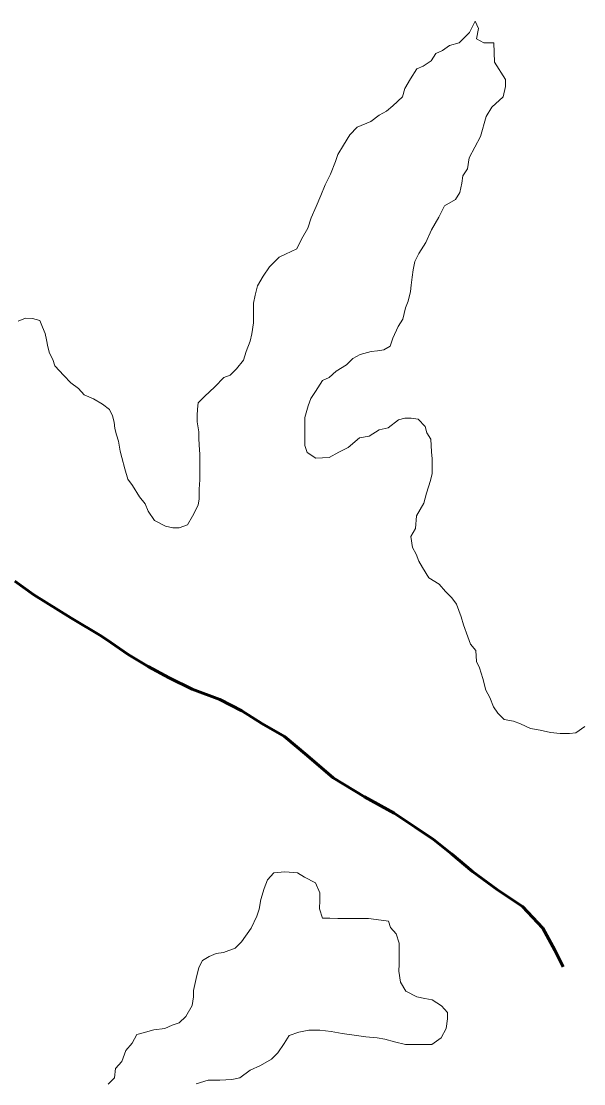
# Model space of a CAD drawing. Extents: x 553962 to 842807, y 8883888 to 9032388.
# Drawn here: x 802492.8 to 802670.4, y 9015312.9 to 9015648.2 of the extents above; entities that cross this region are included whole.
import ezdxf

# ---------------------------------------------------------------- set-up
doc = ezdxf.new("R2010")
doc.units = 0
doc.header["$LTSCALE"] = 150
doc.linetypes.add('LONG_DASH_SHORT_DASH', pattern=[9.9, 6, -1.2, 1.5, -1.2])
doc.layers.add('60', color=7, linetype='Continuous', lineweight=53)

msp = doc.modelspace()

# ---------------------------------------------------------------- linework, layer by layer
at = {"layer": '60', "lineweight": 13}
for points in [[(802642.2, 9015635.3), (802642, 9015641.4), (802638.8, 9015641.4), (802636.5, 9015642.6), (802637.1, 9015645.9), (802636.1, 9015648.2), (802634.3, 9015644.7), (802631, 9015641.4), (802628, 9015640.5), (802625.8, 9015639), (802623.7, 9015638), (802622.2, 9015635.7), (802619.7, 9015634), (802617.7, 9015633.2), (802615.7, 9015630), (802613.9, 9015627), (802613.1, 9015624.3), (802610.1, 9015621.5), (802608.1, 9015619.8), (802605.8, 9015618.6), (802603.1, 9015616.6), (802598.8, 9015614.8), (802596.5, 9015612.4), (802594.5, 9015609.1), (802592.7, 9015606.1), (802592, 9015603.9), (802590.4, 9015599.9), (802588.7, 9015596.6), (802587.4, 9015593.2), (802585.9, 9015589.7), (802584.3, 9015586.2), (802583.3, 9015582.9), (802581.3, 9015579.4), (802579.8, 9015576.4), (802576.2, 9015574.7), (802574.2, 9015573.7), (802571.2, 9015570.7), (802569.2, 9015567.7), (802567.4, 9015564.7), (802566.6, 9015561.7), (802566.1, 9015559.2), (802566.1, 9015556.2), (802566.1, 9015553), (802565.6, 9015549.5), (802565, 9015547.2), (802563.8, 9015544), (802563, 9015541.2), (802560.7, 9015538.5), (802558.7, 9015536.5), (802556.7, 9015535.8), (802553.9, 9015532.8), (802550.6, 9015529.8), (802548.6, 9015527.8), (802548.4, 9015525.8), (802548.3, 9015523.8), (802548.3, 9015521.8), (802548.8, 9015518.6), (802548.8, 9015516.5), (802549, 9015514.5), (802549.2, 9015511.5), (802549.2, 9015509.3), (802549.2, 9015506), (802549.2, 9015503.5), (802548.9, 9015500.5), (802548.9, 9015497.5), (802548.6, 9015495.5), (802546.8, 9015492), (802545.3, 9015489.3), (802542.6, 9015488.3), (802540.6, 9015488.3), (802538.3, 9015488.8), (802534.8, 9015490.6), (802532.9, 9015493.6), (802531.9, 9015495.9), (802530.1, 9015498.1), (802527.9, 9015501.7), (802526.4, 9015503.7), (802525.5, 9015506.9), (802524.5, 9015510.5), (802524, 9015512.5), (802523.5, 9015515.7), (802522.8, 9015517.7), (802522.3, 9015519.7), (802522.1, 9015521.7), (802521.6, 9015523.7), (802520.6, 9015525.7), (802518.4, 9015527.3), (802515.6, 9015529), (802512.6, 9015530.3), (802510.9, 9015532.3), (802508.4, 9015534.1), (802506.2, 9015536.4), (802503.4, 9015539.4), (802502.7, 9015541.4), (802501.7, 9015543.4), (802501.2, 9015545.4), (802500.8, 9015547.7), (802500.3, 9015549.7), (802499.5, 9015551.7), (802498.6, 9015553.7), (802496.3, 9015554.4)], [(802642.2, 9015635.3), (802642, 9015641.4), (802638.8, 9015641.4), (802636.5, 9015642.6), (802637.1, 9015645.9), (802636.1, 9015648.2), (802634.3, 9015644.7), (802631, 9015641.4), (802628, 9015640.5), (802625.8, 9015639), (802623.7, 9015638), (802622.2, 9015635.7), (802619.7, 9015634), (802617.7, 9015633.2), (802615.7, 9015630), (802613.9, 9015627), (802613.1, 9015624.3), (802610.1, 9015621.5), (802608.1, 9015619.8), (802605.8, 9015618.6), (802603.1, 9015616.6), (802598.8, 9015614.8), (802596.5, 9015612.4), (802594.5, 9015609.1), (802592.7, 9015606.1), (802592, 9015603.9), (802590.4, 9015599.9), (802588.7, 9015596.6), (802587.4, 9015593.2), (802585.9, 9015589.7), (802584.3, 9015586.2), (802583.3, 9015582.9), (802581.3, 9015579.4), (802579.8, 9015576.4), (802576.2, 9015574.7), (802574.2, 9015573.7), (802571.2, 9015570.7), (802569.2, 9015567.7), (802567.4, 9015564.7), (802566.6, 9015561.7), (802566.1, 9015559.2), (802566.1, 9015556.2), (802566.1, 9015553), (802565.6, 9015549.5), (802565, 9015547.2), (802563.8, 9015544), (802563, 9015541.2), (802560.7, 9015538.5), (802558.7, 9015536.5), (802556.7, 9015535.8), (802553.9, 9015532.8), (802550.6, 9015529.8), (802548.6, 9015527.8), (802548.4, 9015525.8), (802548.3, 9015523.8), (802548.3, 9015521.8), (802548.8, 9015518.6), (802548.8, 9015516.5), (802549, 9015514.5), (802549.2, 9015511.5), (802549.2, 9015509.3), (802549.2, 9015506), (802549.2, 9015503.5), (802548.9, 9015500.5), (802548.9, 9015497.5), (802548.6, 9015495.5), (802546.8, 9015492), (802545.3, 9015489.3), (802542.6, 9015488.3), (802540.6, 9015488.3), (802538.3, 9015488.8), (802534.8, 9015490.6), (802532.9, 9015493.6), (802531.9, 9015495.9), (802530.1, 9015498.1), (802527.9, 9015501.7), (802526.4, 9015503.7), (802525.5, 9015506.9), (802524.5, 9015510.5), (802524, 9015512.5), (802523.5, 9015515.7), (802522.8, 9015517.7), (802522.3, 9015519.7), (802522.1, 9015521.7), (802521.6, 9015523.7), (802520.6, 9015525.7), (802518.4, 9015527.3), (802515.6, 9015529), (802512.6, 9015530.3), (802510.9, 9015532.3), (802508.4, 9015534.1), (802506.2, 9015536.4), (802503.4, 9015539.4), (802502.7, 9015541.4), (802501.7, 9015543.4), (802501.2, 9015545.4), (802500.8, 9015547.7), (802500.3, 9015549.7), (802499.5, 9015551.7), (802498.6, 9015553.7), (802496.3, 9015554.4)], [(802605.3, 9015544.2), (802607.3, 9015544.5), (802609.3, 9015545.7), (802610.1, 9015548.2), (802611.8, 9015551.9), (802613.3, 9015554.2), (802614.1, 9015557.7), (802614.9, 9015559.9), (802615.7, 9015562.9), (802615.9, 9015564.9), (802616.2, 9015567.4), (802616.5, 9015569.7), (802617, 9015572.4), (802618.3, 9015574.9), (802620.5, 9015578.4), (802622.3, 9015582.4), (802624.6, 9015586.4), (802626.4, 9015589.9), (802629.9, 9015591.9), (802631.2, 9015594.1), (802631.9, 9015597.1), (802632.2, 9015599.4), (802633.7, 9015601.6), (802634.2, 9015605.1), (802637.8, 9015611.8), (802639.6, 9015618.1), (802641.4, 9015621.1), (802644.9, 9015624.3), (802645.7, 9015627.6), (802645.7, 9015629.8), (802642.2, 9015635.3)], [(802605.3, 9015544.2), (802607.3, 9015544.5), (802609.3, 9015545.7), (802610.1, 9015548.2), (802611.8, 9015551.9), (802613.3, 9015554.2), (802614.1, 9015557.7), (802614.9, 9015559.9), (802615.7, 9015562.9), (802615.9, 9015564.9), (802616.2, 9015567.4), (802616.5, 9015569.7), (802617, 9015572.4), (802618.3, 9015574.9), (802620.5, 9015578.4), (802622.3, 9015582.4), (802624.6, 9015586.4), (802626.4, 9015589.9), (802629.9, 9015591.9), (802631.2, 9015594.1), (802631.9, 9015597.1), (802632.2, 9015599.4), (802633.7, 9015601.6), (802634.2, 9015605.1), (802637.8, 9015611.8), (802639.6, 9015618.1), (802641.4, 9015621.1), (802644.9, 9015624.3), (802645.7, 9015627.6), (802645.7, 9015629.8), (802642.2, 9015635.3)], [(802496.3, 9015554.4), (802494.1, 9015554.5), (802491.8, 9015553.5)], [(802496.3, 9015554.4), (802494.1, 9015554.5), (802491.8, 9015553.5)], [(802670.7, 9015425.6), (802667.9, 9015423.6), (802665.9, 9015423.4), (802662.9, 9015423.4), (802659.9, 9015423.7), (802656.6, 9015424.5), (802653.6, 9015425), (802650.4, 9015426.5), (802648.2, 9015427.3), (802645.2, 9015427.8), (802643.2, 9015429.8), (802641.9, 9015431.8), (802640.7, 9015434.8), (802639.5, 9015437.1), (802638.5, 9015440.8), (802637.5, 9015444.1), (802636.5, 9015446.1), (802636.3, 9015449.6), (802634.6, 9015451.6), (802633.8, 9015453.9), (802632.4, 9015457.7), (802631.7, 9015460.2), (802630.2, 9015464.2), (802628.7, 9015466.2), (802626.7, 9015468.2), (802624.7, 9015470.5), (802621.5, 9015472.5), (802619.5, 9015475.8), (802618.3, 9015477.8), (802617.5, 9015480), (802616.3, 9015482.1), (802615.8, 9015485.6), (802617.3, 9015488.1), (802617.6, 9015492.1), (802619.9, 9015496.1), (802620.7, 9015499.3), (802622, 9015503.3), (802622.5, 9015505.5), (802622.5, 9015510.1), (802622.3, 9015512.3), (802622.1, 9015516.3), (802620.8, 9015518.3), (802620.3, 9015520.3), (802618.1, 9015522.6), (802615.9, 9015522.9), (802613.9, 9015522.9), (802611.9, 9015522.4), (802608.6, 9015519.9), (802605.8, 9015519.2), (802602.6, 9015517.2), (802599.6, 9015516.7), (802596, 9015513.7), (802593, 9015512.2), (802590, 9015510.5), (802585.8, 9015510.3), (802583, 9015512.1), (802582.3, 9015514.3), (802582.3, 9015517.8), (802582.3, 9015521.1), (802582.3, 9015523.1), (802583.4, 9015526.8), (802584.2, 9015529.1), (802585.7, 9015531.3), (802587.9, 9015534.8), (802590, 9015535.8), (802592.2, 9015537.8), (802595.5, 9015539.8), (802597.5, 9015541.8), (802599.8, 9015543), (802603.3, 9015544), (802605.3, 9015544.2)], [(802670.7, 9015425.6), (802667.9, 9015423.6), (802665.9, 9015423.4), (802662.9, 9015423.4), (802659.9, 9015423.7), (802656.6, 9015424.5), (802653.6, 9015425), (802650.4, 9015426.5), (802648.2, 9015427.3), (802645.2, 9015427.8), (802643.2, 9015429.8), (802641.9, 9015431.8), (802640.7, 9015434.8), (802639.5, 9015437.1), (802638.5, 9015440.8), (802637.5, 9015444.1), (802636.5, 9015446.1), (802636.3, 9015449.6), (802634.6, 9015451.6), (802633.8, 9015453.9), (802632.4, 9015457.7), (802631.7, 9015460.2), (802630.2, 9015464.2), (802628.7, 9015466.2), (802626.7, 9015468.2), (802624.7, 9015470.5), (802621.5, 9015472.5), (802619.5, 9015475.8), (802618.3, 9015477.8), (802617.5, 9015480), (802616.3, 9015482.1), (802615.8, 9015485.6), (802617.3, 9015488.1), (802617.6, 9015492.1), (802619.9, 9015496.1), (802620.7, 9015499.3), (802622, 9015503.3), (802622.5, 9015505.5), (802622.5, 9015510.1), (802622.3, 9015512.3), (802622.1, 9015516.3), (802620.8, 9015518.3), (802620.3, 9015520.3), (802618.1, 9015522.6), (802615.9, 9015522.9), (802613.9, 9015522.9), (802611.9, 9015522.4), (802608.6, 9015519.9), (802605.8, 9015519.2), (802602.6, 9015517.2), (802599.6, 9015516.7), (802596, 9015513.7), (802593, 9015512.2), (802590, 9015510.5), (802585.8, 9015510.3), (802583, 9015512.1), (802582.3, 9015514.3), (802582.3, 9015517.8), (802582.3, 9015521.1), (802582.3, 9015523.1), (802583.4, 9015526.8), (802584.2, 9015529.1), (802585.7, 9015531.3), (802587.9, 9015534.8), (802590, 9015535.8), (802592.2, 9015537.8), (802595.5, 9015539.8), (802597.5, 9015541.8), (802599.8, 9015543), (802603.3, 9015544), (802605.3, 9015544.2)], [(802542.6, 9015332.1), (802544.7, 9015334.1), (802546.7, 9015337.6), (802547.2, 9015340.3), (802547.2, 9015342.3), (802548, 9015346.1), (802548.8, 9015349.6), (802550, 9015351.8), (802552.1, 9015353), (802554.3, 9015354), (802556.6, 9015354.3), (802560.3, 9015355.7), (802562.3, 9015357.7), (802565.4, 9015362), (802567.2, 9015365.7), (802567.9, 9015368), (802568.4, 9015371), (802569.5, 9015374.5), (802570.5, 9015377.2), (802572.5, 9015379.4), (802576, 9015379.7), (802580, 9015379.4), (802582.2, 9015378.1), (802585.7, 9015376.3), (802587, 9015373.1), (802587, 9015370.8), (802586.9, 9015368.1), (802587.9, 9015365.1), (802590.2, 9015365.1), (802592.7, 9015365), (802594.9, 9015365), (802598.9, 9015365), (802602.4, 9015365), (802606.4, 9015364.5), (802608.7, 9015364.2), (802609.4, 9015362.2), (802611.1, 9015360.2), (802612.1, 9015357.2), (802612.1, 9015353.7), (802612.1, 9015350.6), (802612, 9015348.4), (802612.5, 9015344.9), (802614.2, 9015342.1), (802617.7, 9015340.3), (802620.2, 9015339.8), (802622.5, 9015339.3), (802625.5, 9015337.5), (802627.4, 9015335.3), (802627.4, 9015333.3), (802626.9, 9015330.3), (802625.4, 9015327.3), (802622.4, 9015325.3), (802620.4, 9015325.3), (802617.1, 9015325.3), (802614.1, 9015325.3), (802610.6, 9015326.1), (802607.6, 9015326.9), (802605.1, 9015327.4), (802601.6, 9015327.7), (802597.9, 9015328.2), (802594.1, 9015328.7), (802590.6, 9015329.3), (802587.1, 9015329.8), (802583.6, 9015329.8), (802580.4, 9015329.1), (802577.4, 9015328.1), (802575.8, 9015325.6), (802573.8, 9015322.6), (802571.8, 9015320.6), (802568.3, 9015318.6), (802565, 9015317.2), (802561.8, 9015314.7), (802559.3, 9015314.2), (802555.5, 9015314), (802551.8, 9015314), (802548, 9015312.8)], [(802520.2, 9015312.7), (802522.2, 9015314.7), (802522.5, 9015317.7), (802524.5, 9015319.9), (802525.8, 9015323.4), (802527.8, 9015325.7), (802529.3, 9015328.4), (802531.3, 9015328.9), (802534.6, 9015329.9), (802538.1, 9015330.3), (802540.4, 9015331.3), (802542.6, 9015332.1)]]:
    msp.add_lwpolyline(points, dxfattribs=at)
at = {"layer": '60', "linetype": 'LONG_DASH_SHORT_DASH', "lineweight": 60}
for points in [[(802651, 9015368.8), (802643.1, 9015374.1), (802635.3, 9015379.9), (802628.6, 9015385.4), (802622.9, 9015390), (802617.2, 9015393.8), (802610.5, 9015398.3), (802601.2, 9015403.4), (802591.3, 9015409.4), (802583.1, 9015416.5), (802575.9, 9015422.5), (802568.7, 9015426.6), (802562.4, 9015430.6), (802555.5, 9015434.1), (802546.7, 9015437.4), (802539.5, 9015441), (802532.8, 9015444.5), (802526.5, 9015448.3), (802521.1, 9015452.1), (802518.1, 9015454.1), (802508.4, 9015459.9), (802496.7, 9015467.2), (802490.7, 9015471.5)], [(802663.9, 9015349.8), (802661.2, 9015355), (802657.5, 9015362), (802651, 9015368.8)]]:
    msp.add_lwpolyline(points, dxfattribs=at)

doc.saveas('drawing.dxf')
